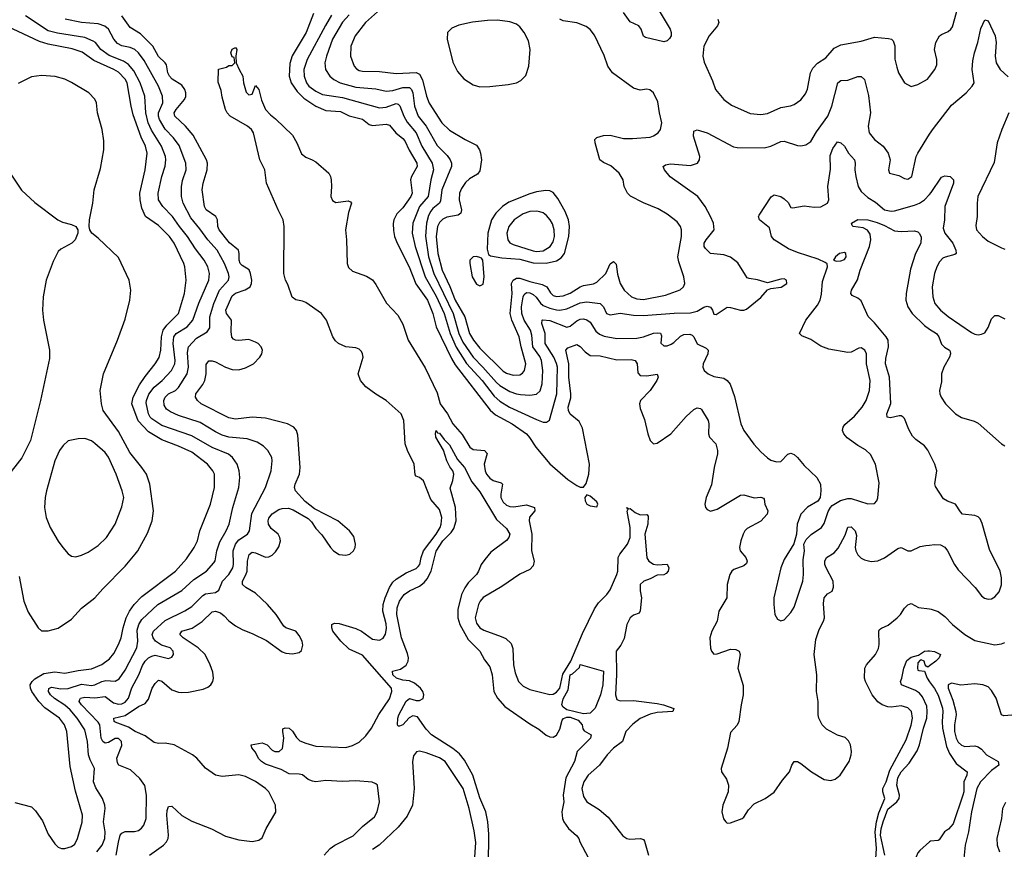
# Model space of a CAD drawing. Header units: inches. Extents: x 1682530 to 1839546, y 640742 to 791647.
# Tile 349 of 656: x 1714560 to 1720446, y 743746 to 748707. Entities that reach past the tile are written whole.
import ezdxf

# ---------------------------------------------------------------- set-up
doc = ezdxf.new("R2010")
doc.units = ezdxf.units.IN
doc.header["$MEASUREMENT"] = 0
doc.layers.add('B7714', color=7, linetype='Continuous')
doc.layers.add('B7724', color=7, linetype='Continuous')

msp = doc.modelspace()

# ---------------------------------------------------------------- linework, layer by layer
at = {"layer": 'B7714', "color": 5}
for points, elevation in [([(1716717, 748770), (1716626.5, 748690), (1716564.8, 748610), (1716539.4, 748550), (1716536.9, 748490), (1716559.1, 748430), (1716572.9, 748412.9), (1716590, 748403.8), (1716610, 748399.8), (1716710, 748398.1), (1716810, 748384.6), (1716930, 748391.1), (1716950, 748381.9), (1716967.6, 748347.6), (1716991.5, 748250), (1717007.5, 748207.5), (1717082.8, 748090), (1717130, 748046.3), (1717222.6, 747990), (1717290, 747956.9), (1717308.4, 747930), (1717315.3, 747910), (1717319.8, 747870), (1717310, 747803.6), (1717296, 747784), (1717250, 747755.2), (1717226.1, 747733.9), (1717201.2, 747698.8), (1717189.5, 747670), (1717188.2, 747630), (1717200.5, 747570), (1717196.8, 747550), (1717181.8, 747538.2), (1717113.5, 747526.5), (1717090, 747515.4), (1717070, 747494), (1717058.2, 747470), (1717050.1, 747409.9), (1717059, 747310), (1717085.3, 747210), (1717131.7, 747111.7), (1717163.3, 747030), (1717221, 746930), (1717249.3, 746830), (1717272.3, 746790), (1717310, 746742.5), (1717450, 746606.2), (1717470, 746594.2), (1717510, 746581.3), (1717550, 746584.4), (1717566.1, 746593.9), (1717578.7, 746610), (1717585.3, 746650), (1717557.9, 746750), (1717546.7, 746810), (1717501.2, 746910), (1717491.9, 746950), (1717503.3, 747070), (1717499.4, 747130), (1717509.5, 747150.5), (1717530, 747161), (1717550, 747161.3), (1717610, 747141.4), (1717684.1, 747124.1), (1717711.7, 747110), (1717733, 747073), (1717750, 747058.3), (1717770, 747052.4), (1717810, 747055.5), (1717850, 747071.5), (1717910.9, 747110), (1717930, 747117.7), (1717990, 747127.8), (1718010, 747138), (1718063.4, 747190), (1718090, 747247.3), (1718110, 747260.5), (1718126.2, 747246.2), (1718133.8, 747186.2), (1718150.2, 747130), (1718174.7, 747090), (1718217.2, 747050), (1718250, 747037.2), (1718290, 747034.4), (1718420.3, 747059.7), (1718507.7, 747092.3), (1718527.6, 747110), (1718535.8, 747130), (1718529.7, 747170), (1718499.6, 747259.6), (1718495.3, 747290), (1718516.2, 747410), (1718515.8, 747450), (1718509.7, 747470), (1718490, 747498.7), (1718430, 747545.1), (1718376.6, 747576.6), (1718290, 747611.1), (1718212.5, 747652.5), (1718193, 747670), (1718173.7, 747710), (1718167.1, 747750), (1718143.5, 747790), (1718093.4, 747833.4), (1718050, 747853.7), (1718029, 747869), (1718000.4, 747970), (1717998.7, 747990), (1718010, 748002.4), (1718050, 748015.2), (1718090, 748017.7), (1718170, 747997.2), (1718223.3, 747996.7), (1718330, 748005.6), (1718350, 748012.4), (1718377.4, 748030), (1718391.9, 748050), (1718398.5, 748090), (1718384.4, 748150), (1718375.3, 748215.3), (1718349.7, 748269.7), (1718327.7, 748287.7), (1718310, 748291.8), (1718270, 748286.6), (1718230, 748298), (1718104.7, 748390), (1718075.8, 748430), (1718054.1, 748494.1), (1717995.7, 748615.7), (1717970, 748649.7), (1717946.3, 748666.3), (1717890, 748688.7), (1717810, 748700.8), (1717790, 748709.8)], 680), ([(1718354, 748810), (1718448, 748650), (1718454.6, 748630), (1718454.4, 748610), (1718445.1, 748594.9), (1718430, 748580.7), (1718410, 748575.8), (1718301.1, 748601.1), (1718289.8, 748609.8), (1718274.8, 748650), (1718260.5, 748670), (1718210, 748695.4), (1718170, 748749.8)], 660), ([(1715020.2, 743730), (1715053.2, 743770), (1715069.5, 743810), (1715069.9, 743849.9), (1715060.5, 743910), (1715071.3, 743990), (1715069.8, 744009.8), (1715055.3, 744050), (1715014.1, 744114.1), (1715001.3, 744150), (1715006.9, 744230), (1714980.9, 744280.9), (1714971.5, 744310), (1714965.9, 744390), (1714950, 744460.4), (1714903.7, 744530), (1714860.9, 744580.9), (1714830, 744606.9), (1714767, 744647), (1714743.9, 744670), (1714731.9, 744690), (1714733.2, 744706.8), (1714750, 744716.4), (1714806.3, 744706.3), (1714850, 744708.4), (1714930, 744732.5), (1714990, 744725.8), (1715010, 744729.2), (1715050.3, 744749.7), (1715074.4, 744754.4), (1715130, 744750.8), (1715154.7, 744765.3), (1715190, 744816.9), (1715259.3, 744950), (1715267, 744990), (1715262.9, 745057.1), (1715271.8, 745090), (1715290, 745120.9), (1715385.8, 745210), (1715530, 745293.7), (1715600.6, 745359.4), (1715676.2, 745410), (1715721.5, 745458.5), (1715728.3, 745471.7), (1715738.3, 745530), (1715755.7, 745584.3), (1715794, 745650), (1715811.4, 745690), (1715833.3, 745790), (1715869.1, 745910), (1715875.9, 745970), (1715871.6, 746010), (1715859.4, 746050), (1715832.7, 746090), (1715808.9, 746108.9), (1715710, 746148.5), (1715590, 746219.4), (1715410, 746281.4), (1715350, 746319.9), (1715339.4, 746330), (1715329.5, 746350), (1715316.9, 746416.9), (1715317.3, 746430), (1715332.3, 746467.7), (1715363, 746510), (1715411.9, 746550), (1715466.8, 746610), (1715488, 746650), (1715489.9, 746670.1), (1715477.3, 746770), (1715480.7, 746810), (1715495.6, 746830), (1715561.1, 746870), (1715595.8, 746910), (1715630, 747011.4), (1715689.9, 747150), (1715694.7, 747190), (1715684.4, 747230), (1715663.7, 747270), (1715610, 747336.8), (1715563.1, 747410), (1715514.9, 747470), (1715474.2, 747530), (1715414.9, 747590), (1715390.6, 747630), (1715387.8, 747670), (1715410, 747770.4), (1715429.4, 747830.6), (1715434.1, 747870), (1715431.1, 747890), (1715408.5, 747950), (1715347.4, 748047.4), (1715327.4, 748090), (1715313.7, 748150), (1715307.7, 748250), (1715279.7, 748330), (1715242.1, 748402.1), (1715210, 748439.9), (1715179.9, 748459.9), (1715093.9, 748493.9), (1715044.9, 748530), (1715012.6, 748570), (1714999.5, 748579.5), (1714950, 748600.1), (1714786.3, 748626.3), (1714730, 748641.1), (1714594.2, 748730)], 660), ([(1715137.2, 743710), (1715150.6, 743789.4), (1715161.4, 743830), (1715170, 743842.9), (1715190, 743851.7), (1715247.2, 743852.8), (1715270, 743858.4), (1715288.6, 743871.4), (1715302.2, 743890), (1715315.4, 743930), (1715318.8, 744070), (1715307.4, 744127.4), (1715278, 744170), (1715222, 744222), (1715151.6, 744250), (1715143.8, 744263.8), (1715141.1, 744290), (1715170, 744366), (1715168.4, 744390), (1715150, 744408.4), (1715130, 744409.2), (1715090, 744385.4), (1715070, 744380.2), (1715057.8, 744390), (1715047.7, 744410), (1715038.4, 744490), (1715030, 744506.5), (1714928.5, 744610), (1714916.1, 744630), (1714919, 744641), (1714923.1, 744650), (1714950, 744656.6), (1715010, 744652.2), (1715070, 744658.7), (1715121.5, 744621.5), (1715150, 744613.8), (1715170, 744615.3), (1715190, 744625.5), (1715209.4, 744650), (1715230, 744712.4), (1715271.3, 744788.7), (1715294.4, 744845.6), (1715309.7, 744870.3), (1715329.9, 744890), (1715350, 744901.7), (1715370, 744906.2), (1715450, 744886.7), (1715470, 744894), (1715480.4, 744910), (1715478, 744930), (1715458.5, 744950), (1715407.1, 744967.1), (1715372, 744990), (1715357.5, 745010), (1715352.6, 745030), (1715360.7, 745050), (1715430, 745114.8), (1715547.8, 745172.2), (1715590, 745197.7), (1715655.4, 745264.6), (1715670, 745273.1), (1715730, 745282.6), (1715750, 745294.9), (1715771.6, 745350), (1715810.4, 745390), (1715835.1, 745430), (1715838.5, 745450), (1715836.4, 745530), (1715849.4, 745570), (1715870, 745596.6), (1715921.3, 745630), (1715933.3, 745650), (1715946.8, 745753.2), (1716029.8, 745910), (1716062.8, 746010), (1716069.8, 746069.8), (1716066.9, 746090), (1716043, 746130), (1716016.8, 746156.8), (1715980.6, 746180.6), (1715920.7, 746200.7), (1715810, 746210.4), (1715770, 746222), (1715730, 746241.6), (1715638.6, 746298.5), (1715510, 746340.4), (1715461.8, 746361.8), (1715438.1, 746378.1), (1715423, 746403), (1715420.7, 746430), (1715429.9, 746450), (1715449.9, 746470), (1715490.6, 746489.4), (1715510, 746507.9), (1715561.6, 746590), (1715569.9, 746630), (1715563.3, 746716.7), (1715568.6, 746751.4), (1715617.5, 746802.5), (1715680, 746840), (1715696.3, 746863.7), (1715697, 746930), (1715720.1, 747010), (1715754.8, 747090), (1715808, 747150), (1715811.9, 747170), (1715808.4, 747190), (1715784.1, 747250), (1715739.6, 747330), (1715685, 747390), (1715637.3, 747457.3), (1715582.7, 747522.7), (1715537, 747610), (1715526.6, 747650), (1715526.8, 747706.8), (1715533.6, 747746.4), (1715554.5, 747810), (1715553.3, 747850), (1715514.1, 747954.1), (1715480.2, 748000.2), (1715430, 748053.2), (1715395.6, 748110), (1715389.2, 748130), (1715389.9, 748150), (1715415, 748210), (1715413.6, 748250), (1715388.8, 748310), (1715303.4, 748463.4), (1715270, 748509.1), (1715248.4, 748528.4), (1715221, 748541), (1715170, 748550.9), (1715144.1, 748564.1), (1715123.4, 748590), (1715090.6, 748650), (1715069, 748669), (1715030, 748683.2), (1714929, 748691), (1714831.8, 748710)], 640), ([(1715335.1, 743710), (1715420.3, 743770), (1715437.8, 743790), (1715447.4, 743810), (1715449.9, 743830.1), (1715439.5, 743950), (1715441.9, 743978.1), (1715450, 744001.6), (1715470, 744004.4), (1715530, 743948), (1715590, 743913.1), (1715707.4, 743867.4), (1715790, 743823.7), (1715870, 743803.1), (1715950, 743793.4), (1715990, 743800.3), (1716010, 743814.8), (1716033.6, 743870), (1716091.8, 743968.2), (1716089.7, 744010), (1716049, 744090), (1716029.8, 744110), (1715970, 744151.6), (1715910, 744180.6), (1715870, 744191.9), (1715770, 744180.4), (1715730, 744189.7), (1715670.6, 744230.6), (1715618.9, 744290), (1715593.6, 744310), (1715484.2, 744370), (1715430, 744379.7), (1715390, 744378.5), (1715363.9, 744383.9), (1715310, 744424.7), (1715251, 744451), (1715210, 744477.2), (1715130, 744506.5), (1715125.5, 744510), (1715121.7, 744530), (1715190, 744547), (1715270, 744599.2), (1715310, 744618), (1715330, 744643.1), (1715352.6, 744710), (1715370, 744737.3), (1715390, 744756.5), (1715410, 744752), (1715470, 744700.2), (1715510, 744685.2), (1715530, 744683.2), (1715570, 744686), (1715656.8, 744703.2), (1715685.1, 744714.9), (1715702.9, 744730), (1715714.7, 744750), (1715719.1, 744770), (1715715.1, 744804.9), (1715698.7, 744850), (1715668.4, 744910), (1715626.5, 744950), (1715536.8, 745010), (1715518, 745030), (1715528.6, 745050), (1715591.1, 745068.9), (1715651.6, 745108.4), (1715710, 745166), (1715730, 745170.1), (1715760.1, 745160.1), (1715782.6, 745142.6), (1715810, 745111.4), (1715850, 745082.8), (1715890, 745060.2), (1715954.6, 745034.6), (1716034.9, 744994.9), (1716130, 744926.7), (1716150, 744919.5), (1716190, 744914.4), (1716230, 744922), (1716245.4, 744934.6), (1716253.4, 744966.6), (1716248.2, 744990), (1716230, 745025.1), (1716211, 745050), (1716150.8, 745070.8), (1716139.5, 745079.5), (1716093.5, 745150), (1716042.2, 745210), (1715970, 745278.6), (1715911.4, 745311.4), (1715891.6, 745330), (1715891.9, 745350), (1715912.5, 745387.5), (1715919.5, 745410), (1715921, 745470), (1715931, 745509), (1715950, 745522.2), (1715970, 745519.8), (1716030, 745493.4), (1716050, 745494), (1716070, 745504.9), (1716090, 745524.6), (1716110, 745554.9), (1716118.3, 745590), (1716116.1, 745610), (1716105, 745630), (1716064.1, 745664.1), (1716046.6, 745690), (1716044.7, 745710), (1716050, 745726.4), (1716070, 745752.3), (1716110, 745778), (1716130, 745785), (1716166.2, 745786.2), (1716195.6, 745775.6), (1716284.8, 745724.8), (1716305.2, 745705.2), (1716330, 745664.4), (1716366.2, 745626.2), (1716417.1, 745550), (1716435.5, 745530), (1716469.2, 745509.2), (1716510, 745504.2), (1716532.7, 745510), (1716555.6, 745530), (1716565.6, 745550), (1716568, 745570), (1716557.2, 745617.3), (1716531.1, 745651.1), (1716462, 745710), (1716322.2, 745782.2), (1716266.6, 745826.6), (1716209.7, 745890), (1716203.5, 745910), (1716206, 745930), (1716231.7, 745990), (1716236.5, 746030), (1716223.3, 746223.3), (1716214.6, 746250), (1716199.3, 746270), (1716160.7, 746290), (1716030, 746325), (1715950, 746331.2), (1715850, 746318.4), (1715810, 746326.6), (1715645.4, 746410), (1715622, 746430), (1715610, 746449.5), (1715612, 746470), (1715654.9, 746525.1), (1715666.8, 746550), (1715674.4, 746590), (1715675.2, 746644.8), (1715690, 746667), (1715710, 746667.9), (1715730, 746660.7), (1715790, 746630.2), (1715830, 746615.9), (1715870, 746613.7), (1715910, 746624.3), (1715957.7, 746650), (1715996.3, 746690), (1716008, 746710), (1716011.2, 746730), (1716004.2, 746750), (1715985.6, 746770), (1715970, 746779.2), (1715930, 746794), (1715869.3, 746789.3), (1715850, 746790.6), (1715837.6, 746797.6), (1715829, 746809), (1715823.2, 746843.3), (1715826.1, 746910), (1715796.8, 746950), (1715793.2, 746970), (1715830, 747055.9), (1715850, 747072), (1715907.6, 747092.4), (1715937.2, 747110), (1715946.5, 747130), (1715947.7, 747150), (1715940.6, 747190), (1715930.9, 747210.9), (1715890, 747236.5), (1715878.3, 747250), (1715872.1, 747270), (1715872.3, 747310), (1715867.1, 747330), (1715813.8, 747373.8), (1715751.8, 747450), (1715744.3, 747470), (1715742.3, 747510), (1715733.3, 747530), (1715675.3, 747570), (1715663.9, 747590), (1715649.9, 747690), (1715656.6, 747730), (1715681.2, 747810), (1715683.2, 747850), (1715677.5, 747870), (1715597.3, 748017.3), (1715551.2, 748070), (1715486.5, 748130), (1715483.6, 748150), (1715494.4, 748170), (1715545, 748230), (1715552.6, 748247.4), (1715554, 748270), (1715547.8, 748290), (1715530, 748316.2), (1715471.7, 748351.7), (1715455, 748370), (1715444.9, 748390), (1715436.7, 748436.7), (1715429.1, 748450), (1715390, 748487), (1715355.5, 748550), (1715282.2, 748622.2), (1715220.2, 748660.2), (1715170, 748730.5)], 620), ([(1716315.9, 748744.1), (1716271.7, 748630), (1716188.1, 748491.9), (1716174.8, 748445.2), (1716171.8, 748370), (1716182.4, 748330), (1716217.9, 748277.9), (1716258.9, 748238.9), (1716330, 748190.5), (1716390, 748164.5), (1716478.7, 748158.7), (1716530, 748133.1), (1716610, 748113.1), (1716650, 748081.5), (1716670, 748074.4), (1716750, 748082.3), (1716770, 748076), (1716809.3, 748030), (1716850, 747997.8), (1716862, 747982), (1716887.8, 747927.8), (1716933.6, 747850), (1716935.5, 747830), (1716901.6, 747770), (1716896.3, 747750), (1716906.9, 747670), (1716898.2, 747650), (1716850, 747581.8), (1716813.9, 747546.1), (1716796.5, 747510), (1716792.4, 747487.6), (1716794, 747446), (1716801, 747410), (1716816, 747370), (1716889.1, 747230), (1716927.9, 747127.9), (1716997.9, 747030), (1717030.5, 746950), (1717049.2, 746870), (1717141.1, 746681.1), (1717163.7, 746643.7), (1717372.3, 746372.3), (1717404.6, 746344.6), (1717505, 746290), (1717589.4, 746230), (1717608.5, 746208.5), (1717645.4, 746150), (1717730, 746050.7), (1717836.7, 745956.7), (1717890, 745922), (1717910, 745912.6), (1717930, 745912.2), (1717945.8, 745934.2), (1717962.8, 745990), (1717967, 746050), (1717925.3, 746265.3), (1717904.8, 746304.8), (1717850, 746347.9), (1717840.8, 746370), (1717839.6, 746390), (1717854.6, 746445.4), (1717854.6, 746470), (1717842.8, 746570), (1717843.5, 746650), (1717824, 746730), (1717836, 746744), (1717890, 746764.7), (1717910, 746752.6), (1717940.8, 746720.8), (1717970, 746699.8), (1718030, 746696.6), (1718130, 746672.3), (1718215.2, 746675.2), (1718239.3, 746670), (1718252.2, 746650), (1718254.6, 746594.6), (1718270, 746579.5), (1718310, 746577.8), (1718370, 746587.3), (1718377.4, 746570), (1718369.1, 746550), (1718329.3, 746490), (1718272.3, 746430), (1718266.2, 746410), (1718270, 746382.8), (1718295.9, 746315.9), (1718314.4, 746230), (1718330, 746191.3), (1718350, 746171), (1718370, 746174.8), (1718453.3, 746230), (1718545.2, 746334.8), (1718590, 746376.9), (1718610, 746386), (1718630, 746381.7), (1718635.8, 746375.8), (1718675.5, 746310), (1718680.2, 746290), (1718677.6, 746230), (1718684, 746210), (1718721.1, 746170), (1718732.3, 746130), (1718731.6, 746110), (1718711, 746030), (1718695.2, 745924.8), (1718664.9, 745850), (1718655.5, 745810), (1718659.1, 745790), (1718670, 745777.3), (1718690, 745768.8), (1718730, 745779.5), (1718870, 745864.3), (1718890, 745866.4), (1718950, 745848.7), (1718991, 745851), (1719006.4, 745846.4), (1719010, 745840.7), (1719015.4, 745810), (1719033.1, 745770), (1719027.9, 745750), (1718990, 745707.6), (1718910, 745663.8), (1718895.5, 745650), (1718884.6, 745630), (1718870.2, 745590), (1718862.4, 745550), (1718868, 745530), (1718901.8, 745490), (1718909.2, 745470), (1718904.7, 745455.3), (1718890, 745441.6), (1718830, 745419.8), (1718816.5, 745410), (1718804.7, 745390), (1718789.2, 745330), (1718786.7, 745250), (1718739.3, 745170), (1718730.2, 745109.8), (1718697.6, 745050), (1718686, 745010), (1718688.9, 744948.9), (1718695.5, 744930), (1718710, 744913.4), (1718730, 744914), (1718810, 744943.2), (1718841.4, 744941.4), (1718860.3, 744930), (1718866.7, 744910), (1718852.8, 744830), (1718885, 744725), (1718884.7, 744670), (1718872.4, 744610), (1718860.2, 744510), (1718850, 744487.6), (1718810, 744444), (1718791.7, 744350), (1718753.4, 744230), (1718754.8, 744210), (1718786, 744166), (1718797.6, 744130), (1718795.3, 744090), (1718763.7, 744010), (1718757.6, 743970), (1718767.1, 743927.1), (1718781, 743910), (1718790, 743902.8), (1718810, 743904), (1718879, 743930), (1718890, 743937.3), (1718917.4, 743982.6), (1718950, 744018), (1719017.2, 744050), (1719070, 744087.7), (1719120.5, 744159.5), (1719162.4, 744210), (1719176.9, 744250), (1719190, 744270.4), (1719210, 744270.3), (1719230, 744258.7), (1719292.7, 744210), (1719370, 744164.2), (1719410, 744157), (1719434.3, 744165.7), (1719465.6, 744190), (1719518.3, 744270), (1719531.1, 744310), (1719532.3, 744330), (1719527.1, 744370), (1719514.9, 744394.9), (1719494, 744414), (1719448.2, 744428.2), (1719383.5, 744463.5), (1719357.7, 744490), (1719337.7, 744530), (1719332.8, 744550), (1719334.3, 744630), (1719324.1, 744690), (1719326.3, 744790), (1719309.8, 744910), (1719319.7, 745000.3), (1719339.7, 745060.3), (1719365.3, 745110), (1719370.5, 745129.5), (1719364.6, 745215.4), (1719369.3, 745250), (1719390, 745273.6), (1719416.3, 745290), (1719425.8, 745314.2), (1719424.2, 745350), (1719380.4, 745430), (1719372.9, 745450), (1719372.6, 745470), (1719383.5, 745490), (1719430, 745519.1), (1719453.8, 745546.2), (1719495.5, 745624.5), (1719510, 745671.5), (1719530, 745673.5), (1719554, 745650), (1719561.8, 745621.8), (1719555.7, 745550), (1719559.3, 745530), (1719570, 745507.1), (1719590, 745487.1), (1719610, 745476.6), (1719650, 745466.8), (1719690, 745471), (1719730, 745488.8), (1719810, 745545.5), (1719830, 745551.5), (1719870, 745530.3), (1719890, 745530.3), (1719944.1, 745555.9), (1719976.5, 745563.5), (1720000, 745565.7)], 620), ([(1716424.6, 748735.4), (1716387.3, 748672.7), (1716279.4, 748470), (1716259.1, 748410), (1716260.9, 748370), (1716275.2, 748330), (1716288.6, 748310), (1716330, 748279.1), (1716370, 748259.9), (1716490, 748242.7), (1716710, 748181.1), (1716750, 748184.8), (1716810, 748205.9), (1716821.6, 748201.6), (1716832, 748192), (1716855.5, 748130), (1716875.5, 748095.5), (1716929.7, 748030), (1716963.6, 747950), (1717025.9, 747850), (1717033.1, 747810), (1717018.2, 747750), (1717002.3, 747650), (1716949.2, 747590), (1716911, 747490), (1716906.8, 747430), (1716924.7, 747350), (1716984.3, 747170), (1717050, 747054.1), (1717097.2, 746950), (1717132.7, 746830), (1717169.1, 746749.1), (1717230.4, 746650.4), (1717324.7, 746550), (1717396.4, 746456.4), (1717430, 746425.3), (1717487.7, 746390), (1717650, 746317), (1717690, 746301.3), (1717710, 746299.5), (1717727.4, 746312.6), (1717770.3, 746470), (1717774.3, 746630), (1717770, 746650.8), (1717752.4, 746690), (1717700.6, 746770), (1717701.3, 746830), (1717682.1, 746890), (1717682.6, 746910), (1717687.3, 746912.7), (1717730, 746909.1), (1717830, 746867.8), (1717850, 746873.5), (1717890, 746907.3), (1717910, 746916.2), (1717930, 746917.9), (1717950, 746913.1), (1717970, 746899.3), (1718005, 746845), (1718026.6, 746826.6), (1718054.7, 746814.7), (1718130, 746800.5), (1718250, 746803.1), (1718290, 746810.7), (1718350, 746832), (1718370, 746835.5), (1718390, 746832.6), (1718396.1, 746816.1), (1718393.1, 746773.1), (1718410, 746757.8), (1718430, 746757.6), (1718454.1, 746765.9), (1718470, 746775.9), (1718510, 746815.1), (1718530, 746825.1), (1718567, 746827), (1718580.3, 746820.3), (1718590.7, 746810.7), (1718610, 746767.9), (1718663.2, 746743.2), (1718676.5, 746730), (1718674.7, 746710), (1718646, 746650), (1718643.7, 746630), (1718652.7, 746610), (1718676.3, 746590), (1718710, 746573.4), (1718770, 746563.1), (1718790.2, 746550.2), (1718807.7, 746527.7), (1718833.7, 746453.7), (1718870.2, 746290), (1718890, 746250.4), (1718948.1, 746168.1), (1718990, 746122), (1719030, 746087.3), (1719050, 746074), (1719084.1, 746064.1), (1719110, 746065.5), (1719151.3, 746108.7), (1719170, 746114), (1719190, 746107), (1719210.3, 746090), (1719250, 746040.5), (1719324.9, 745970), (1719346.7, 745930), (1719350.3, 745889.7), (1719346, 745850), (1719331.8, 745828.2), (1719270, 745791.1), (1719229.1, 745750), (1719208.7, 745690), (1719204, 745630), (1719187.3, 745572.7), (1719130, 745479), (1719110.4, 745430), (1719068.2, 745250), (1719068, 745210), (1719074.8, 745150), (1719090, 745122), (1719110, 745111.3), (1719130, 745118.8), (1719170, 745162), (1719190, 745194), (1719241.1, 745350), (1719246.3, 745390), (1719243.3, 745476.7), (1719251.6, 745531.6), (1719248.7, 745570), (1719261.2, 745598.8), (1719291.1, 745628.9), (1719353.3, 745670), (1719370, 745694.8), (1719394.1, 745765.9), (1719407, 745790), (1719417.8, 745802.2), (1719467.7, 745832.3), (1719510, 745844.6), (1719530, 745843), (1719630, 745812.2), (1719670, 745813.4), (1719684.5, 745830), (1719691.2, 745848.8), (1719698, 745938), (1719675.6, 746050), (1719647.1, 746107.1), (1719615.8, 746135.8), (1719570, 746161.3), (1719507.2, 746207.2), (1719486.6, 746230), (1719479.1, 746250), (1719482.6, 746270), (1719493.6, 746286.4), (1719550, 746335.8), (1719595.6, 746390), (1719619.8, 746430), (1719640.3, 746490), (1719645, 746550), (1719622, 746650), (1719622, 746710), (1719612.6, 746730), (1719590, 746744.2), (1719577.3, 746742.7), (1719530, 746718.9), (1719510, 746716.4), (1719397, 746737), (1719350, 746755.8), (1719290, 746795.6), (1719236.1, 746816.1), (1719222, 746830), (1719259.3, 746910), (1719330, 747000.8), (1719345.6, 747030), (1719353.3, 747066.7), (1719358.9, 747141.1), (1719389.5, 747229.5), (1719387, 747247), (1719376.1, 747256.1), (1719334.4, 747274.4), (1719210, 747314.5), (1719156.5, 747336.5), (1719069.9, 747389.9), (1719054.6, 747410), (1719043.5, 747463.5), (1718982.4, 747510), (1718977.6, 747530), (1718981.4, 747538.5), (1719051.6, 747648.4), (1719070, 747660.7), (1719109.6, 747650.4), (1719130, 747636.9), (1719153.2, 747613.2), (1719170, 747584.9), (1719182.2, 747582.2), (1719250, 747593.6), (1719310, 747585.5), (1719350, 747589.1), (1719389.6, 747610), (1719396.8, 747630), (1719390.6, 747710), (1719406.8, 747813.3), (1719405.7, 747894.3), (1719422.1, 747937.9), (1719450, 747977.6), (1719470, 747971.8), (1719490, 747951.6), (1719515.6, 747910), (1719550.2, 747870), (1719555.6, 747850), (1719553.6, 747810), (1719558.1, 747770), (1719573.4, 747710), (1719590, 747679.2), (1719630, 747643.5), (1719675.4, 747615.4), (1719730, 747569.5), (1719770, 747562.8), (1719790, 747564.4), (1719910, 747598), (1719938.9, 747610), (1719970, 747631), (1720000, 747662.9)], 640), ([(1716530, 748736.9), (1716490, 748692), (1716430, 748591.9), (1716393.8, 748490), (1716384.6, 748450), (1716388.5, 748410), (1716413.4, 748370), (1716438, 748350), (1716475.6, 748330), (1716570, 748303.4), (1716690, 748293.8), (1716750, 748280.1), (1716790, 748284.9), (1716850, 748301.5), (1716890, 748301.4), (1716902.3, 748290), (1716910.9, 748270.9), (1716920.1, 748190), (1716941.9, 748130), (1716989.6, 748070), (1717055.6, 747955.6), (1717115.7, 747895.7), (1717133.1, 747870), (1717140.5, 747850), (1717141.2, 747830), (1717083.2, 747690), (1717076.1, 747623.9), (1717070.4, 747609.6), (1717030, 747577.9), (1717017.6, 747562.4), (1717004.5, 747535.5), (1716991.1, 747490), (1716986.5, 747413.5), (1717004.1, 747290), (1717036.5, 747190), (1717151.1, 746950), (1717185.8, 746830), (1717210, 746778.6), (1717270, 746689.6), (1717329.6, 746629.6), (1717410, 746538.1), (1717430, 746518.7), (1717490, 746483.8), (1717530, 746469.1), (1717554.1, 746465.9), (1717610, 746462), (1717650, 746467.1), (1717671.6, 746488.4), (1717683.4, 746530), (1717687.8, 746610), (1717680.3, 746670), (1717670, 746693.2), (1717627.2, 746750), (1717621.2, 746821.2), (1717613.6, 746850), (1717576.7, 746910), (1717561.6, 746950), (1717560.5, 746990), (1717570, 747050.4), (1717575.3, 747064.7), (1717590, 747076.6), (1717610, 747073.9), (1717630, 747064), (1717647.6, 747047.6), (1717672.6, 747012.6), (1717690, 746997.8), (1717730, 746981.4), (1717770, 746971.6), (1717790, 746970.5), (1717830, 746977.4), (1717910, 747015), (1717950, 747020.4), (1718030.1, 747010.1), (1718049.4, 746990), (1718067.8, 746950), (1718090, 746942.8), (1718150, 746952.5), (1718230, 746940.7), (1718290, 746938.4), (1718473.2, 746953.2), (1718570, 746953.4), (1718610, 746965.1), (1718650, 746988.3), (1718670, 746994.4), (1718690, 746988.2), (1718702.6, 746970), (1718710, 746946.8), (1718724.1, 746944.1), (1718790, 746987.2), (1718810, 746986.3), (1718869.6, 746970.4), (1718890, 746970.4), (1718904.2, 746975.8), (1718990, 747046), (1719030, 747090.8), (1719050, 747099.1), (1719112.5, 747107.5), (1719146.6, 747130), (1719145.2, 747150), (1719130, 747156.9), (1719110, 747155.8), (1719030, 747133.6), (1718970, 747151.5), (1718920.1, 747160.1), (1718910, 747164.5), (1718898.9, 747178.9), (1718852.3, 747252.3), (1718810, 747287.3), (1718770, 747300.9), (1718690, 747308.7), (1718659, 747339), (1718652.8, 747350), (1718652.7, 747370), (1718663.1, 747390), (1718711, 747450), (1718707.6, 747490), (1718690.8, 747530), (1718657.2, 747590), (1718613.3, 747650), (1718448.4, 747768.4), (1718414, 747810), (1718406.6, 747830), (1718420.8, 747839.2), (1718450, 747845.7), (1718570, 747835.6), (1718612.3, 747850), (1718624.7, 747870), (1718625.7, 747890), (1718588.6, 748010), (1718590, 748041), (1718610, 748048), (1718670, 748031.6), (1718827.8, 747947.8), (1718850, 747943.2), (1719010, 747940.9), (1719050, 747951.8), (1719110, 747978.4), (1719130, 747980.7), (1719210, 747954.9), (1719230, 747953.8), (1719260.3, 747959.7), (1719290, 747978.7), (1719323.3, 748036.7), (1719391.1, 748130), (1719414.7, 748190), (1719450.8, 748329.2), (1719470, 748343.1), (1719510, 748346.7), (1719570, 748367.6), (1719590, 748367.2), (1719611.5, 748350), (1719634.2, 748254.2), (1719646.2, 748150), (1719632.1, 748070), (1719639.1, 748030), (1719670, 747991.6), (1719722.3, 747950), (1719751.5, 747910), (1719763.1, 747870), (1719754.9, 747810), (1719760.7, 747790), (1719815.2, 747775.2), (1719850, 747757.6), (1719870, 747752.7), (1719892.6, 747770), (1719919.7, 747890), (1719928.5, 747910), (1720000, 748021.8)], 660), ([(1718733.7, 748710), (1718739, 748690), (1718732.3, 748670), (1718682.4, 748610), (1718649.2, 748550), (1718643.6, 748490), (1718652.4, 748452.4), (1718702, 748342), (1718719.5, 748290), (1718770, 748230.3), (1718816.1, 748196.1), (1718926.2, 748146.2), (1718990, 748139.7), (1719030, 748147.2), (1719110, 748182.2), (1719168.7, 748191.3), (1719190, 748199.6), (1719230, 748227.4), (1719256.9, 748263.1), (1719268.9, 748291.1), (1719288.4, 748390), (1719302, 748418), (1719330, 748447.6), (1719380.1, 748479.9), (1719430, 748536.3), (1719470, 748556.3), (1719590, 748579.8), (1719670, 748602.3), (1719755, 748595), (1719771.1, 748591.1), (1719781.2, 748581.2), (1719791.1, 748551.1), (1719791.5, 748471.5), (1719803.4, 748423.4), (1719814.4, 748390), (1719850.3, 748330.3), (1719890, 748307.7), (1719930, 748319.3), (1719988, 748352), (1720000, 748368)], 680), ([(1714530, 744026), (1714630, 743999.1), (1714655.3, 743975.3), (1714673.1, 743950), (1714695.4, 743915.4), (1714730, 743837), (1714770, 743779.3), (1714790, 743759.1), (1714810, 743750.5), (1714830, 743750.4), (1714870, 743763), (1714890, 743777.3), (1714906.3, 743810), (1714932.5, 743907.5), (1714935, 743950), (1714894, 744094), (1714861, 744241), (1714841.6, 744450), (1714827.7, 744490), (1714798, 744530), (1714710.9, 744590.9), (1714674.2, 744630), (1714632.8, 744690), (1714623.5, 744710), (1714623.1, 744730), (1714634.4, 744750), (1714650, 744764.7), (1714703.3, 744796.7), (1714770, 744808), (1714830, 744798.3), (1714910, 744815.7), (1714990, 744824.2), (1715050, 744850.1), (1715096, 744884), (1715122.3, 744917.7), (1715150.5, 744970), (1715166.1, 745010), (1715177.5, 745070), (1715197.3, 745130), (1715216.6, 745170), (1715243.4, 745210), (1715290, 745258), (1715492.3, 745410), (1715556.3, 745483.7), (1715602.5, 745550), (1715622.9, 745590), (1715637.7, 745650), (1715700.5, 745810), (1715724.1, 745910), (1715724.4, 745990), (1715715.5, 746010), (1715682, 746050), (1715590, 746120.9), (1715510, 746157.2), (1715410, 746194.6), (1715330, 746241.6), (1715267.9, 746307.9), (1715230.3, 746410), (1715237.9, 746450), (1715276.5, 746523.5), (1715310, 746573.7), (1715370.6, 746650), (1715392.8, 746687.2), (1715402.9, 746730), (1715406.7, 746810), (1715418.1, 746850), (1715439.7, 746880.3), (1715510, 746950.3), (1715545.7, 747070), (1715555, 747150), (1715546.6, 747230), (1715540.6, 747250), (1715483.4, 747370), (1715454.5, 747410), (1715390, 747475.8), (1715312.4, 747530), (1715290, 747579.6), (1715279.9, 747630), (1715279, 747670), (1715310.5, 747810), (1715322.6, 747910), (1715312.6, 747950), (1715285.3, 748005.3), (1715239.1, 748139.1), (1715225.9, 748190), (1715202, 748330), (1715190, 748352.5), (1715150, 748393.1), (1715122.3, 748410), (1715003.4, 748463.4), (1714934.1, 748514.1), (1714872.8, 748532.8), (1714730, 748560.1), (1714677.5, 748577.5), (1714487.2, 748667.2)], 680), ([(1716379.5, 743710), (1716416.2, 743750), (1716444.2, 743770), (1716554.3, 743825.7), (1716610, 743883.1), (1716680.5, 743939.5), (1716696.6, 743970), (1716710.7, 744030), (1716699, 744130), (1716690, 744138), (1716666.7, 744146.7), (1716570, 744155.4), (1716490, 744152.3), (1716390, 744156.9), (1716330, 744148.8), (1716310, 744152.4), (1716283.8, 744163.8), (1716250, 744190.4), (1716230, 744195.3), (1716170, 744196.8), (1716122.3, 744222.3), (1716030, 744254.5), (1716005.3, 744270), (1715990, 744287.1), (1715968.3, 744328.3), (1715947.7, 744352.3), (1715943.7, 744370), (1716010, 744381.9), (1716039.8, 744370), (1716070, 744338.2), (1716084.9, 744330), (1716111.5, 744330), (1716130.5, 744349.5), (1716139.9, 744410), (1716132.3, 744450), (1716133.4, 744466.6), (1716147.3, 744472.7), (1716171.5, 744470), (1716190, 744451.5), (1716213.9, 744413.9), (1716235.4, 744395.4), (1716270, 744380.2), (1716330, 744363.5), (1716510, 744355), (1716550, 744366.7), (1716590, 744386.4), (1716630, 744424.8), (1716663.4, 744470), (1716707.5, 744552.5), (1716770, 744646), (1716785.4, 744690), (1716783.4, 744710), (1716610, 744907.1), (1716530, 744942.5), (1716479.7, 744990), (1716432.8, 745050), (1716425.2, 745070), (1716426.4, 745090), (1716442.3, 745097.7), (1716470, 745096.4), (1716570, 745066), (1716604.3, 745050), (1716670, 745002.4), (1716710, 744996.8), (1716732.1, 745007.9), (1716747.5, 745032.5), (1716752.7, 745067.3), (1716750, 745094.7), (1716730.9, 745170), (1716732.7, 745210), (1716744, 745250), (1716770, 745312.1), (1716790, 745343.4), (1716810, 745361.1), (1716870, 745399.3), (1716930, 745424.7), (1716942.6, 745437.4), (1716951.2, 745450), (1716959.5, 745490), (1716974.5, 745530), (1717049, 745630), (1717073.5, 745670), (1717080.5, 745690), (1717084, 745730), (1717070, 745779), (1717018.6, 745838.6), (1716973.6, 745950), (1716950, 745969.8), (1716930, 745977.4), (1716924.8, 745984.8), (1716918, 746050), (1716878.1, 746130), (1716865.1, 746170), (1716856.3, 746310), (1716841, 746350), (1716750, 746430.7), (1716690, 746468), (1716630, 746512.6), (1716596.4, 746550), (1716583.4, 746590), (1716612.5, 746690), (1716609.8, 746710), (1716602.4, 746722.4), (1716590, 746736.1), (1716570, 746745.3), (1716510, 746751.2), (1716465.7, 746770), (1716447.1, 746787.1), (1716431.8, 746810), (1716393.9, 746910), (1716363.7, 746950), (1716270, 747016.2), (1716250, 747024.7), (1716210, 747032.1), (1716188.7, 747048.7), (1716163.7, 747123.7), (1716149.3, 747150), (1716139.5, 747190), (1716142, 747470), (1716135.4, 747510), (1716104.7, 747570), (1716035.6, 747730), (1716024.5, 747810), (1715996.2, 747870), (1715957.7, 748030), (1715945.1, 748050), (1715921.3, 748070), (1715817.2, 748130), (1715799.4, 748150), (1715790.7, 748170), (1715770, 748243.7), (1715764.6, 748284.6), (1715747.2, 748332.8), (1715749.3, 748410.7), (1715796.4, 748423.6), (1715810, 748434), (1715830, 748434), (1715846, 748450), (1715842, 748482), (1715830, 748486), (1715822, 748510), (1715830, 748531.3), (1715850, 748542), (1715858, 748530), (1715852, 748490), (1715854, 748450), (1715871, 748410), (1715894.8, 748370), (1715897.3, 748330), (1715914.4, 748274.4), (1715930, 748258), (1715950, 748262.8), (1715970, 748314), (1715990, 748290.7), (1716005.5, 748225.5), (1716030.2, 748170.2), (1716058.5, 748138.5), (1716090, 748113.7), (1716190, 748016.5), (1716217.3, 747970), (1716244.6, 747904.6), (1716270, 747884.6), (1716308.7, 747870), (1716330, 747856.6), (1716407.2, 747790), (1716418.1, 747770), (1716422.1, 747750), (1716425, 747710), (1716420.5, 747650), (1716430, 747626.5), (1716450, 747615), (1716524.1, 747624.1), (1716538.3, 747618.3), (1716543.8, 747610), (1716526.3, 747553.7), (1716507.5, 747450), (1716514.3, 747390), (1716518.1, 747250), (1716525.5, 747225.5), (1716550, 747203.2), (1716634.1, 747174.1), (1716670, 747151.3), (1716690, 747123.6), (1716752, 747012.1), (1716820.7, 746940.7), (1716850, 746885.7), (1716881.9, 746790), (1716984.7, 746624.7), (1717056.1, 746476.1), (1717073.7, 746410), (1717118.1, 746350), (1717149, 746290), (1717206, 746226), (1717250.1, 746150.1), (1717270, 746137.8), (1717339, 746130), (1717353.9, 746113.9), (1717336.6, 746050), (1717342.1, 746010), (1717350.1, 745990), (1717370, 745964.7), (1717390, 745951.2), (1717437.8, 745937.8), (1717445.4, 745930), (1717435.8, 745870), (1717437, 745850), (1717450, 745821.2), (1717470, 745804.4), (1717490, 745796.1), (1717514.1, 745794.1), (1717590, 745806.8), (1717636.9, 745790), (1717639.6, 745770), (1717607.8, 745732.2), (1717605.5, 745710), (1717622.3, 745630), (1717619.7, 745530), (1717635.8, 745470), (1717630, 745440.9), (1717610, 745419.7), (1717549.2, 745390.8), (1717443.2, 745316.8), (1717330, 745252.1), (1717312.3, 745230), (1717303.7, 745210), (1717283.7, 745130), (1717290, 745098.7), (1717310, 745069.4), (1717335.6, 745055.6), (1717439.3, 745019.3), (1717465.7, 745005.7), (1717497.3, 744977.3), (1717507.7, 744947.7), (1717511.4, 744850), (1717521.9, 744801.9), (1717542.7, 744750), (1717570, 744721.5), (1717610, 744701.4), (1717730, 744671.2), (1717750, 744672.9), (1717770, 744685.5), (1717789.9, 744710), (1717807.3, 744792.7), (1717855.5, 744870), (1717924.4, 745035.6), (1717995.6, 745184.4), (1718019.9, 745220.1), (1718069.1, 745270), (1718090, 745298.4), (1718130.8, 745389.2), (1718136.1, 745410), (1718138.7, 745490), (1718148.5, 745510), (1718193, 745570), (1718208.8, 745610), (1718209, 745670), (1718192.6, 745767.4), (1718196.5, 745776.5), (1718189.8, 745790.2), (1718201.4, 745781.4), (1718210, 745783.2), (1718240.4, 745760.4), (1718270, 745745.9), (1718310, 745747.6), (1718318.1, 745738.1), (1718316, 745690), (1718296.6, 745630), (1718309.1, 745489.1), (1718322, 745470), (1718350, 745451.2), (1718370, 745447), (1718430.8, 745450.8), (1718441.5, 745430), (1718436.3, 745410), (1718425.4, 745394.6), (1718411.7, 745388.3), (1718370, 745384.4), (1718330, 745362.5), (1718291.5, 745348.5), (1718269.5, 745330), (1718269, 745291), (1718278.2, 745250), (1718268.7, 745171.3), (1718262.6, 745157.4), (1718230, 745146), (1718209.6, 745130), (1718190, 745089.6), (1718173.6, 745006.4), (1718153.6, 744966.4), (1718126.8, 744930), (1718128.4, 744791.6), (1718122, 744670), (1718130, 744642.4), (1718150, 744632.9), (1718230, 744635), (1718370, 744617.5), (1718408.2, 744610), (1718470, 744588), (1718464, 744570), (1718370, 744564.6), (1718330, 744553.9), (1718270, 744527.8), (1718225, 744495), (1718184.4, 744450), (1718163.9, 744390), (1718110, 744349.8), (1718072.2, 744310), (1718026.5, 744250), (1717958.9, 744190), (1717932.7, 744150), (1717921.4, 744110), (1717930, 744062.4), (1717950, 744030.2), (1718024.8, 743984.8), (1718079, 743939), (1718165.9, 743825.9), (1718190, 743811.3), (1718207.1, 743807.1), (1718271.2, 743811.2), (1718290, 743803.7), (1718295.2, 743795.2), (1718319.2, 743710)], 580), ([(1714557.1, 745377.1), (1714584.4, 745230), (1714610, 745164), (1714670, 745070.7), (1714690, 745053), (1714730, 745052.2), (1714790, 745067.6), (1714870, 745122.3), (1714930, 745187.4), (1715009.7, 745250), (1715056.3, 745303.7), (1715190, 745439.7), (1715250.8, 745510), (1715266.8, 745530), (1715323.3, 745636.7), (1715351.6, 745710), (1715360.7, 745770), (1715338.5, 745930), (1715317.1, 745990), (1715290.8, 746030), (1715218, 746118), (1715150, 746245.5), (1715058.3, 746370), (1715048.2, 746410), (1715041, 746490), (1715060.8, 746590), (1715145.6, 746790), (1715190, 746916.3), (1715219.2, 747030), (1715223.5, 747090), (1715215.1, 747150), (1715150, 747284.2), (1715030, 747400.7), (1714991.6, 747431.6), (1714979.3, 747450), (1714975.1, 747470), (1714977, 747510), (1714998, 747610), (1715004.8, 747690), (1715042.6, 747817.4), (1715063.7, 747930), (1715062.4, 747982.4), (1715053.3, 748050), (1715024.6, 748150), (1715018.5, 748210), (1715010, 748231.2), (1714972.6, 748270), (1714870, 748331.8), (1714829, 748351), (1714771.5, 748368.5), (1714690, 748374), (1714630, 748365.1), (1714550, 748325.4)], 720), ([(1714510, 747777.1), (1714570, 747687), (1714650, 747614.4), (1714788.7, 747511.3), (1714816.7, 747496.7), (1714870, 747483), (1714896, 747470), (1714906.8, 747450), (1714907.3, 747430), (1714890.7, 747390), (1714870.6, 747370), (1714805.1, 747334.9), (1714790, 747321.2), (1714759.4, 747260.6), (1714718, 747150), (1714700.3, 747050), (1714696.9, 746970), (1714702.4, 746910), (1714738.6, 746730), (1714738.2, 746681.8), (1714683.9, 746430), (1714624.3, 746190), (1714573, 746087), (1714480.6, 745970)], 720), ([(1720000, 746112.4), (1719990, 746132.9), (1719970, 746158.5), (1719916.7, 746196.7), (1719897.6, 746217.6), (1719875.7, 746255.7), (1719850, 746321.5), (1719842.4, 746330), (1719830, 746337.6), (1719817.9, 746337.9), (1719766.6, 746326.6), (1719746, 746330), (1719743.4, 746350), (1719768.3, 746411.7), (1719760.1, 746570), (1719735.7, 746650), (1719738.1, 746681.9), (1719754.8, 746750), (1719751.1, 746790), (1719739.5, 746810), (1719670, 746893.7), (1719631.9, 746931.9), (1719590, 747025.1), (1719570, 747041.1), (1719537, 747057), (1719528, 747070), (1719533.3, 747090), (1719567.7, 747152.3), (1719585, 747210), (1719639.6, 747350), (1719648.2, 747390), (1719644.6, 747424.6), (1719628.2, 747448.2), (1719601.7, 747461.7), (1719542, 747470), (1719537.2, 747477.2), (1719533.2, 747490), (1719570, 747512.2), (1719629.8, 747510.2), (1719685.8, 747494.2), (1719730, 747476.6), (1719790, 747444), (1719830, 747439.7), (1719910, 747443.8), (1719930, 747438), (1719938, 747430), (1719948.5, 747408.5), (1719947.4, 747370), (1719915.8, 747310), (1719885.5, 747214.5), (1719859.8, 747070), (1719857.4, 747030), (1719869.3, 746990), (1719895.2, 746950), (1719970, 746877.6), (1720000, 746857.2)], 620), ([(1717362.8, 743650), (1717364.2, 743835.8), (1717359.3, 743910), (1717346.1, 743970), (1717310, 744052.9), (1717269.5, 744190), (1717218.8, 744278.8), (1717190, 744316.5), (1717150, 744348.7), (1717022, 744430), (1716990, 744463.5), (1716937.5, 744537.5), (1716910, 744544.5), (1716887.7, 744532.3), (1716850, 744489.3), (1716830, 744482), (1716822.8, 744482.8), (1716818.9, 744490), (1716820.7, 744530), (1716827, 744550), (1716870, 744631.4), (1716890, 744646.9), (1716930, 744635.4), (1716950, 744635), (1716971.8, 744648.2), (1716976, 744670), (1716970.5, 744690.5), (1716956.4, 744710), (1716919.4, 744739.4), (1716890, 744752.5), (1716850, 744758.2), (1716812.1, 744770), (1716790.8, 744790), (1716789.1, 744810.9), (1716837.1, 744822.9), (1716870, 744846.9), (1716881.7, 744870), (1716883.4, 744890), (1716877.7, 744917.7), (1716841.6, 745010), (1716815, 745150), (1716816.5, 745190), (1716829.8, 745230), (1716858, 745270), (1716890, 745291.9), (1716950, 745318.7), (1716978, 745342), (1716995.9, 745364.1), (1717020.4, 745410), (1717050, 745528.1), (1717090, 745591.1), (1717139.6, 745640.4), (1717156.3, 745663.7), (1717169.9, 745710), (1717164.5, 745790), (1717133.6, 745906.4), (1717149.2, 745950.8), (1717154.5, 745990), (1717149.3, 746010), (1717132.4, 746032.4), (1717114, 746070), (1717093.5, 746133.5), (1717048, 746210), (1717045.1, 746234.9), (1717049.2, 746250.8), (1717056.8, 746236.8), (1717070, 746234), (1717097.1, 746197.1), (1717130, 746164.4), (1717177.6, 746077.6), (1717219, 746030), (1717263.5, 745943.5), (1717310, 745884.2), (1717410, 745717.6), (1717470, 745663.8), (1717490.2, 745630), (1717483.8, 745610), (1717470, 745592.3), (1717377.5, 745522.5), (1717340, 745480), (1717318.8, 745450), (1717303.1, 745410), (1717290.2, 745390), (1717241.1, 745338.9), (1717220.7, 745310), (1717202, 745270), (1717179.2, 745180.8), (1717179.5, 745130), (1717191.6, 745090), (1717241.2, 745001.2), (1717310.3, 744930), (1717338.8, 744878.8), (1717370, 744838), (1717383.6, 744790), (1717395.4, 744690), (1717415.5, 744650), (1717460.8, 744600.8), (1717610, 744495.6), (1717664.3, 744464.3), (1717708, 744428), (1717730, 744418), (1717750, 744417.2), (1717770, 744428.4), (1717790, 744464.9), (1717802.6, 744517.4), (1717811.3, 744528.7), (1717830, 744536.8), (1717850, 744536), (1717897.8, 744517.8), (1717922, 744490), (1717926.9, 744466.9), (1717935.1, 744455.1), (1717976.4, 744430), (1717971.5, 744410), (1717891.9, 744330), (1717877.3, 744270), (1717825.8, 744174.2), (1717808.7, 744070), (1717813, 744030), (1717800.4, 743970), (1717804.7, 743930), (1717812.1, 743910), (1717840.9, 743870), (1717889.2, 743829.2), (1717903.5, 743810), (1717909.6, 743790), (1717957.7, 743697.7)], 560), ([(1719678.7, 743690), (1719682.8, 743750), (1719673.9, 743850), (1719681.9, 743910), (1719695.4, 743964.6), (1719731.2, 744050), (1719720.3, 744090), (1719719.5, 744110), (1719739.2, 744150), (1719761.5, 744218.5), (1719860.1, 744399.9), (1719890, 744487.7), (1719897.9, 744530), (1719891.1, 744570), (1719870, 744592.7), (1719830, 744603.9), (1719770, 744595.8), (1719750, 744597.6), (1719716.4, 744610), (1719690, 744628.4), (1719655.7, 744670), (1719616.5, 744750), (1719609.8, 744770), (1719613, 744830), (1719622.2, 744850), (1719676.7, 744910), (1719694.2, 744945.8), (1719697.6, 744970), (1719696.1, 745050), (1719700.3, 745059.7), (1719711.6, 745068.4), (1719753, 745086.9), (1719806.8, 745130), (1719825.4, 745150), (1719850, 745188.4), (1719870, 745208.4), (1719890, 745215.6), (1719932.7, 745192.7), (1720000, 745183.7)], 580), ([(1719731.4, 743710), (1719706.3, 743830), (1719710, 743868.2), (1719721.2, 743910), (1719750, 743986.3), (1719804.1, 744030), (1719817.9, 744050), (1719819.5, 744070), (1719804, 744130), (1719810, 744173.8), (1719829.9, 744210), (1719878.5, 744261.5), (1719924.9, 744335.1), (1719939.9, 744370), (1719963.4, 744470), (1719982.9, 744530), (1719986.1, 744570), (1719982.3, 744602.3), (1719957.9, 744657.9), (1719938.7, 744678.7), (1719915.2, 744695.2), (1719832.3, 744730), (1719825.2, 744750), (1719834.5, 744770), (1719846.6, 744830), (1719864.1, 744875.9), (1719890, 744894.9), (1719934, 744906), (1719969.7, 744930.3), (1719990, 744933.4), (1720000, 744932.2)], 560), ([(1720000, 744843.2), (1719990, 744836), (1719980.1, 744840.1), (1719973.2, 744850), (1719968, 744870), (1719950, 744879), (1719943.5, 744876.5), (1719930, 744862), (1719926.4, 744830), (1719930, 744818), (1719935.3, 744815.3), (1719970, 744812), (1719984.4, 744770), (1720000, 744748.3)], 560), ([(1717279.2, 743670), (1717286.1, 743786.1), (1717277.2, 743857.2), (1717246.8, 743990), (1717210.4, 744110), (1717104.2, 744270), (1717070, 744292.5), (1716990, 744322.1), (1716950, 744332.5), (1716931.2, 744328.8), (1716914.8, 744305.2), (1716908.3, 744271.7), (1716918, 744110), (1716908.2, 744010), (1716875.7, 743944.3), (1716821.8, 743878.2), (1716709.2, 743770), (1716670, 743745.4)], 580), ([(1720000, 743790.4), (1719940.9, 743739.1), (1719930, 743725.6), (1719919.6, 743700.4), (1719903.8, 743630), (1719905.1, 743445.1), (1719914, 743414), (1719936.9, 743396.9), (1720000, 743366.5)], 560)]:
    msp.add_lwpolyline(points, dxfattribs=dict(at, elevation=elevation))
for points, elevation in [([(1717415.7, 748704.2), (1717356.7, 748703.3), (1717267.6, 748692.4), (1717185.6, 748674.4), (1717143.7, 748656.3), (1717118.4, 748630), (1717115.6, 748590), (1717150, 748453), (1717176.7, 748396.7), (1717214.6, 748354.6), (1717270, 748318), (1717310, 748305.4), (1717370, 748307.1), (1717481, 748319), (1717530, 748329.1), (1717556.8, 748343.2), (1717586.1, 748373.9), (1717604.7, 748430), (1717611.8, 748530), (1717601, 748581), (1717576.2, 748630), (1717550, 748664.5), (1717530, 748680.2), (1717490, 748694.7)], 720), ([(1717705.7, 747685.7), (1717650, 747678.3), (1717610, 747665.9), (1717484.3, 747615.7), (1717447.2, 747590), (1717405.7, 747550), (1717381.2, 747510), (1717358.2, 747430), (1717354.1, 747334.1), (1717362.2, 747302.2), (1717375.3, 747295.3), (1717442.4, 747282.4), (1717550, 747275.1), (1717630, 747252.7), (1717707.9, 747252.1), (1717770, 747265), (1717797.6, 747282.4), (1717817.3, 747310), (1717842.2, 747410), (1717846.6, 747470), (1717840.7, 747510), (1717821.2, 747561.2), (1717777.8, 747637.8), (1717750, 747672.9), (1717730, 747684.1)], 720), ([(1717650, 747563), (1717610, 747561.1), (1717570, 747546.4), (1717515.9, 747510), (1717485.1, 747470), (1717472.3, 747430), (1717477.4, 747390), (1717490, 747373.4), (1717510, 747363.1), (1717630, 747325.1), (1717650, 747320.6), (1717690, 747325.7), (1717731.6, 747350), (1717750, 747379), (1717756.7, 747410), (1717755.1, 747450), (1717745.8, 747485.8), (1717731.4, 747511.4), (1717710, 747535.9), (1717690, 747551.4), (1717670, 747558.7)], 740), ([(1719490, 747315.1), (1719462, 747310), (1719436.3, 747290), (1719426, 747270), (1719442.8, 747262.8), (1719470, 747264.6), (1719490, 747273.4), (1719500.5, 747290), (1719498, 747310)], 640), ([(1717290.8, 747290.8), (1717270, 747289.6), (1717252, 747270), (1717250.3, 747250), (1717265.4, 747170), (1717290, 747126.4), (1717310, 747115.8), (1717330, 747125.7), (1717336.5, 747170), (1717329.7, 747269.7), (1717321.2, 747281.2), (1717310, 747286)], 720), ([(1714950, 746203), (1714910, 746200.5), (1714850, 746187.8), (1714819.2, 746160.8), (1714796.9, 746130), (1714770.2, 746070), (1714720.3, 745890), (1714711.8, 745850), (1714707.2, 745790), (1714717.6, 745730), (1714742.4, 745670), (1714788.9, 745588.9), (1714818, 745550), (1714850, 745513.4), (1714870, 745498), (1714895.5, 745495.5), (1714930, 745504.9), (1714970, 745523.7), (1715030, 745563.1), (1715079.7, 745610), (1715130, 745690.6), (1715170, 745794), (1715181.6, 745850), (1715173.5, 745890), (1715136.2, 745990), (1715090, 746091.3), (1715070, 746118.3), (1715010, 746173.7), (1714990, 746188.3)], 740), ([(1717950, 745866.6), (1717939.5, 745850), (1717940.3, 745830), (1717950, 745810.5), (1717970, 745800.9), (1718010, 745793.4), (1718016.4, 745810), (1718010, 745822.9), (1717970, 745856.9)], 620), ([(1717930, 744555.8), (1717830, 744579.6), (1717810, 744595.9), (1717801.1, 744610), (1717810, 744645.6), (1717839.6, 744700.4), (1717849.9, 744790), (1717864.6, 744795.4), (1717907.4, 744832.6), (1717910.5, 744850.5), (1718050, 744812), (1718046, 744730), (1718032.9, 744670), (1718000.7, 744590), (1717970, 744560.8)], 560)]:
    msp.add_lwpolyline(points, close=True, dxfattribs=dict(at, elevation=elevation))
at = {"layer": 'B7724', "color": 5}
for points, elevation in [([(1720000, 748368), (1720031.6, 748410), (1720042.3, 748437.7), (1720043, 748470), (1720029.7, 748530), (1720036.9, 748570), (1720058.4, 748610), (1720070, 748619.5), (1720110, 748635.8), (1720127.3, 748650), (1720135.7, 748664.3), (1720161.5, 748750), (1720169.6, 748830), (1720162, 748850), (1720144.5, 748870), (1720090, 748913.8), (1720000, 748964.2)], 680), ([(1720000, 748021.8), (1720022.7, 748057.3), (1720130, 748195.8), (1720217.8, 748270), (1720253.7, 748310), (1720265.3, 748330), (1720253.7, 748410), (1720258, 748462), (1720267.8, 748510), (1720288.5, 748571.5), (1720305.2, 748654.8), (1720330, 748706), (1720350, 748701), (1720391.5, 748610), (1720398.6, 748570), (1720391.9, 748490), (1720397.1, 748450), (1720422.4, 748410), (1720470, 748366)], 660), ([(1720473.5, 748150), (1720431.5, 748050), (1720404, 747970), (1720385.9, 747854.1), (1720288, 747650), (1720283.2, 747610), (1720284.9, 747530), (1720275.8, 747475.8), (1720281.1, 747450), (1720315.3, 747410), (1720350, 747382.3), (1720430, 747342), (1720450, 747335.3)], 660), ([(1720000, 747662.9), (1720010, 747673.5), (1720070, 747765.5), (1720090, 747774.3), (1720121.7, 747770), (1720142.8, 747750), (1720143.4, 747730), (1720090.8, 747590), (1720087.9, 747510), (1720080.8, 747460.8), (1720090.3, 747430), (1720138, 747370), (1720156.3, 747330), (1720158.9, 747310), (1720150, 747302.7), (1720091.9, 747288.1), (1720079.7, 747280.3), (1720059.8, 747260.2), (1720043, 747230), (1720029.3, 747189.3), (1720015.8, 747110), (1720019.3, 747050), (1720031.3, 747010), (1720065.5, 746970), (1720110, 746933.2), (1720250, 746836.1), (1720270, 746826.5), (1720290, 746823.6), (1720310, 746825.7), (1720330, 746835.3), (1720350, 746866), (1720370, 746918.3), (1720390, 746937.7), (1720410, 746937.8), (1720450, 746918.3)], 640), ([(1720000, 746857.2), (1720040.2, 746830), (1720054.6, 746810), (1720070, 746767.4), (1720088.9, 746748.9), (1720119.5, 746730), (1720122.4, 746722.4), (1720125.5, 746710), (1720118.2, 746690), (1720084, 746630), (1720071.1, 746590), (1720070, 746542), (1720058.3, 746490), (1720060.1, 746470), (1720068.4, 746450), (1720095.1, 746410), (1720154.5, 746350), (1720190, 746328.4), (1720266.6, 746306.6), (1720290, 746294.9), (1720430, 746170.3), (1720450, 746158)], 620), ([(1720000, 745565.7), (1720030, 745568.6), (1720065.8, 745565.8), (1720090, 745552.7), (1720107.1, 745530), (1720147.8, 745450), (1720170, 745418), (1720271.2, 745311.2), (1720310, 745260.8), (1720327.2, 745247.2), (1720350, 745241.4), (1720370, 745244.2), (1720390, 745255.8), (1720414.7, 745285.3), (1720430, 745328), (1720430.4, 745370), (1720421.2, 745410), (1720358.4, 745538.4), (1720314.4, 745694.4), (1720301.6, 745721.6), (1720290, 745734.8), (1720270, 745741.4), (1720197.2, 745750), (1720183.5, 745763.5), (1720154, 745810), (1720106.9, 745826.9), (1720082.3, 745842.3), (1720035.4, 745915.4), (1720031.5, 745931.5), (1720042.2, 746010), (1720030.4, 746050), (1720000, 746112.4)], 620), ([(1720000, 745183.7), (1720010, 745182.4), (1720050, 745167.5), (1720090, 745138.7), (1720137.5, 745090), (1720210, 745029.6), (1720270, 744994.6), (1720390, 744967.7), (1720430, 744973.9), (1720450, 744983.6)], 580), ([(1720000, 744932.2), (1720030, 744928.5), (1720064, 744910), (1720056.3, 744890), (1720037.1, 744870), (1720000, 744843.2)], 560), ([(1720000, 744748.3), (1720030, 744706.7), (1720050, 744666.7), (1720076.1, 744590), (1720079.5, 744570), (1720074.5, 744510), (1720077.2, 744470), (1720101.2, 744361.2), (1720118, 744318), (1720158.2, 744258.2), (1720223.5, 744210), (1720223, 744190), (1720204.6, 744150), (1720204.3, 744090), (1720199.2, 744070), (1720141.5, 743898.5), (1720113.3, 743866.7), (1720089.5, 743850), (1720056.9, 743803.1), (1720050, 743798.7), (1720005.1, 743794.9), (1720000, 743790.4)], 560), ([(1720590, 744555.9), (1720444.4, 744544.4), (1720429.7, 744550), (1720397.2, 744650), (1720370, 744696.1), (1720350, 744717.1), (1720318, 744730), (1720270, 744736.2), (1720186.9, 744726.9), (1720130, 744739.4), (1720110.3, 744730), (1720111.1, 744710), (1720138.1, 744638.1), (1720156.9, 744570), (1720158.7, 744550), (1720148.9, 744490), (1720149, 744451), (1720159, 744410), (1720170, 744386), (1720190, 744369), (1720210, 744361.5), (1720270, 744364.2), (1720290, 744359.5), (1720310, 744344.4), (1720339.5, 744310), (1720409, 744270), (1720414, 744250), (1720370, 744217.7), (1720303.2, 744150), (1720282.6, 744110), (1720249.4, 743969.4), (1720233.2, 743850), (1720212, 743770), (1720202.3, 743670)], 580), ([(1720453.4, 744026.6), (1720435, 743990), (1720429, 743930), (1720400.7, 743810), (1720403.2, 743770), (1720417.7, 743730)], 620)]:
    msp.add_lwpolyline(points, dxfattribs=dict(at, elevation=elevation))

doc.saveas('drawing.dxf')
